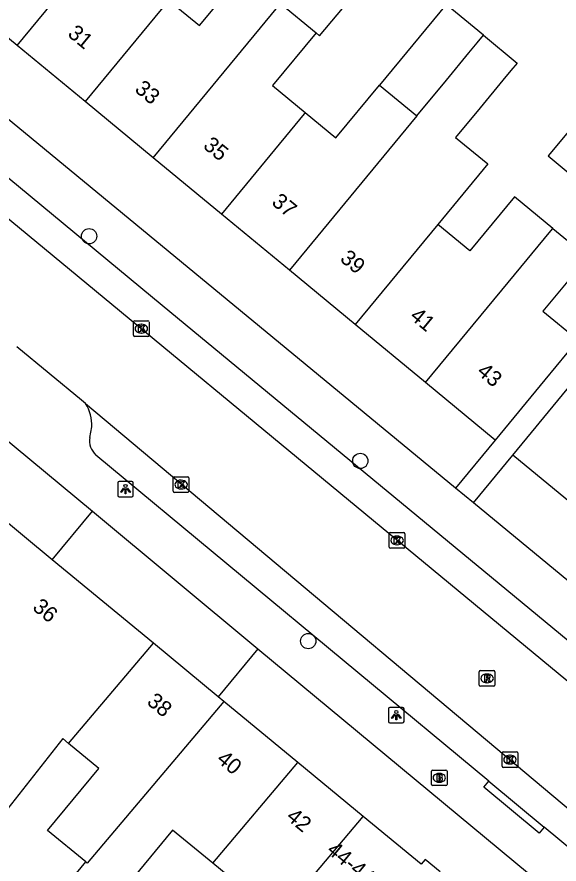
# Model space of a CAD drawing. Extents: x 158352 to 159489, y 383828 to 384597.
# Drawn here: x 159232 to 159266.8, y 384255 to 384309.3 of the extents above; entities that cross this region are included whole.
import ezdxf

# ---------------------------------------------------------------- set-up
doc = ezdxf.new("R2010")
doc.units = 0
for name, color, linetype in [('IMGEO_Boom', 7, 'Continuous'), ('IMGEO_Brandkraan', 7, 'Continuous'), ('IMGEO_Kolk', 7, 'Continuous'), ('IMGEO_Lichtpunt', 7, 'Continuous'), ('IMGEO_Pand', 7, 'Continuous'), ('IMGEO_Pand_nummerreeks', 7, 'Continuous'), ('IMGEO_Rijbaan_lokaal_open', 7, 'Continuous'), ('IMGEO_Rioolput', 7, 'Continuous'), ('IMGEO_Voetpad_open', 7, 'Continuous')]:
    doc.layers.add(name, color=color, linetype=linetype)

msp = doc.modelspace()

# ---------------------------------------------------------------- linework, layer by layer
at = {"layer": 'IMGEO_Boom'}
for centre in [(159236.668, 384295.25), (159254.059, 384280.84), (159250.722, 384269.286)]:
    msp.add_circle(centre, 0.489, dxfattribs=at)
at = {"layer": 'IMGEO_Brandkraan'}
for p, q in [((159258.621, 384260.095), (159258.621, 384260.947)), ((159258.696, 384261.021), (159259.548, 384261.021)), ((159259.109, 384260.801), (159259.134, 384260.801)), ((159259.622, 384260.947), (159259.622, 384260.095)), ((159259.132, 384260.241), (159259.107, 384260.241)), ((159259.548, 384260.021), (159258.696, 384260.021))]:
    msp.add_line(p, q, dxfattribs=at)
for points in [[(159258.621, 384260.095), (159258.621, 384260.947)], [(159258.696, 384261.021), (159259.548, 384261.021)], [(159259.622, 384260.947), (159259.622, 384260.095)], [(159258.969, 384260.721), (159258.969, 384260.321), (159259.182, 384260.321)], [(159259.2, 384260.721), (159258.969, 384260.721)], [(159259.148, 384260.64), (159259.094, 384260.64), (159259.094, 384260.564)], [(159259.094, 384260.564), (159259.147, 384260.564)], [(159259.156, 384260.488), (159259.094, 384260.488), (159259.094, 384260.407)], [(159259.094, 384260.407), (159259.156, 384260.407)], [(159259.548, 384260.021), (159258.696, 384260.021)]]:
    msp.add_lwpolyline(points, dxfattribs=at)
for centre, radius, start, end in [((159258.698, 384260.945), 0.0765, 91.552, 178.448), ((159258.698, 384260.945), 0.0765, 91.552, 178.448), ((159259.546, 384260.945), 0.0765, 1.552, 88.448), ((159259.546, 384260.945), 0.0765, 1.552, 88.448), ((159259.149, 384260.602), 0.0379, 267.8285, 90.9355), ((159259.157, 384260.447), 0.0404, 269.8759, 90.5077), ((159259.188, 384260.572), 0.251, 268.6676, 293.5347), ((159259.204, 384260.576), 0.145, 59.4692, 91.5367), ((159259.229, 384260.623), 0.0922, 285.5137, 58.1501), ((159259.234, 384260.431), 0.105, 301.3115, 78.989), ((159258.698, 384260.097), 0.0765, 181.552, 268.448), ((159258.698, 384260.097), 0.0765, 181.552, 268.448), ((159259.546, 384260.097), 0.0765, 271.552, 358.448), ((159259.546, 384260.097), 0.0765, 271.552, 358.448)]:
    msp.add_arc(centre, radius, start, end, dxfattribs=at)
for centre, major_axis, ratio, start_param, end_param in [((159259.108, 384260.521), (-0.387, 0.002), 0.722429, 4.712389, 7.853982), ((159259.133, 384260.521), (-0.39, 0.002), 0.717154, 1.570796, 4.712389)]:
    msp.add_ellipse(centre, major_axis=major_axis, ratio=ratio, start_param=start_param, end_param=end_param, dxfattribs=at)
at = {"layer": 'IMGEO_Kolk'}
for p, q in [((159239.518, 384288.898), (159239.518, 384289.75)), ((159239.593, 384289.824), (159240.445, 384289.824)), ((159240.006, 384289.604), (159240.031, 384289.604)), ((159240.519, 384289.75), (159240.519, 384288.898)), ((159240.029, 384289.044), (159240.004, 384289.044)), ((159240.445, 384288.824), (159239.593, 384288.824)), ((159242.143, 384279.827), (159242.995, 384279.827)), ((159242.068, 384278.901), (159242.068, 384279.753)), ((159242.556, 384279.607), (159242.581, 384279.607)), ((159243.069, 384279.753), (159243.069, 384278.901)), ((159242.995, 384278.827), (159242.143, 384278.827)), ((159242.579, 384279.047), (159242.554, 384279.047)), ((159255.917, 384275.317), (159255.917, 384276.169)), ((159255.992, 384276.243), (159256.844, 384276.243)), ((159256.405, 384276.023), (159256.43, 384276.023)), ((159256.918, 384276.169), (159256.918, 384275.317)), ((159256.428, 384275.463), (159256.403, 384275.463)), ((159256.844, 384275.243), (159255.992, 384275.243)), ((159263.152, 384261.263), (159263.152, 384262.115)), ((159263.227, 384262.189), (159264.079, 384262.189)), ((159263.64, 384261.969), (159263.665, 384261.969)), ((159264.153, 384262.115), (159264.153, 384261.263)), ((159263.663, 384261.409), (159263.638, 384261.409)), ((159264.079, 384261.189), (159263.227, 384261.189))]:
    msp.add_line(p, q, dxfattribs=at)
for points in [[(159239.518, 384288.898), (159239.518, 384289.75)], [(159239.593, 384289.824), (159240.445, 384289.824)], [(159240.519, 384289.75), (159240.519, 384288.898)], [(159239.839, 384289.524), (159239.962, 384289.524), (159239.962, 384289.373), (159240.092, 384289.524), (159240.256, 384289.524), (159240.11, 384289.373), (159240.263, 384289.124), (159240.111, 384289.124), (159240.026, 384289.288), (159239.962, 384289.221), (159239.962, 384289.124), (159239.839, 384289.124), (159239.839, 384289.524)], [(159240.445, 384288.824), (159239.593, 384288.824)], [(159242.143, 384279.827), (159242.995, 384279.827)], [(159242.068, 384278.901), (159242.068, 384279.753)], [(159242.389, 384279.527), (159242.512, 384279.527), (159242.512, 384279.376), (159242.642, 384279.527), (159242.806, 384279.527), (159242.66, 384279.376), (159242.813, 384279.127), (159242.661, 384279.127), (159242.576, 384279.291), (159242.512, 384279.224), (159242.512, 384279.127), (159242.389, 384279.127), (159242.389, 384279.527)], [(159243.069, 384279.753), (159243.069, 384278.901)], [(159242.995, 384278.827), (159242.143, 384278.827)], [(159255.917, 384275.317), (159255.917, 384276.169)], [(159255.992, 384276.243), (159256.844, 384276.243)], [(159256.918, 384276.169), (159256.918, 384275.317)], [(159256.238, 384275.943), (159256.361, 384275.943), (159256.361, 384275.792), (159256.491, 384275.943), (159256.655, 384275.943), (159256.509, 384275.792), (159256.662, 384275.543), (159256.51, 384275.543), (159256.425, 384275.707), (159256.361, 384275.64), (159256.361, 384275.543), (159256.238, 384275.543), (159256.238, 384275.943)], [(159256.844, 384275.243), (159255.992, 384275.243)], [(159263.152, 384261.263), (159263.152, 384262.115)], [(159263.227, 384262.189), (159264.079, 384262.189)], [(159263.473, 384261.889), (159263.596, 384261.889), (159263.596, 384261.738), (159263.726, 384261.889), (159263.89, 384261.889), (159263.744, 384261.738), (159263.897, 384261.489), (159263.745, 384261.489), (159263.66, 384261.653), (159263.596, 384261.586), (159263.596, 384261.489), (159263.473, 384261.489), (159263.473, 384261.889)], [(159264.153, 384262.115), (159264.153, 384261.263)], [(159264.079, 384261.189), (159263.227, 384261.189)]]:
    msp.add_lwpolyline(points, dxfattribs=at)
for centre, start, end in [((159239.595, 384289.748), 91.552, 178.448), ((159239.595, 384289.748), 91.552, 178.448), ((159240.443, 384289.748), 1.552, 88.448), ((159240.443, 384289.748), 1.552, 88.448), ((159239.595, 384288.9), 181.552, 268.448), ((159239.595, 384288.9), 181.552, 268.448), ((159240.443, 384288.9), 271.552, 358.448), ((159240.443, 384288.9), 271.552, 358.448), ((159242.145, 384279.751), 91.552, 178.448), ((159242.145, 384279.751), 91.552, 178.448), ((159242.993, 384279.751), 1.552, 88.448), ((159242.993, 384279.751), 1.552, 88.448), ((159242.145, 384278.903), 181.552, 268.448), ((159242.145, 384278.903), 181.552, 268.448), ((159242.993, 384278.903), 271.552, 358.448), ((159242.993, 384278.903), 271.552, 358.448), ((159255.994, 384276.167), 91.552, 178.448), ((159255.994, 384276.167), 91.552, 178.448), ((159256.842, 384276.167), 1.552, 88.448), ((159256.842, 384276.167), 1.552, 88.448), ((159255.994, 384275.319), 181.552, 268.448), ((159255.994, 384275.319), 181.552, 268.448), ((159256.842, 384275.319), 271.552, 358.448), ((159256.842, 384275.319), 271.552, 358.448), ((159263.229, 384262.113), 91.552, 178.448), ((159263.229, 384262.113), 91.552, 178.448), ((159264.077, 384262.113), 1.552, 88.448), ((159264.077, 384262.113), 1.552, 88.448), ((159263.229, 384261.265), 181.552, 268.448), ((159263.229, 384261.265), 181.552, 268.448), ((159264.077, 384261.265), 271.552, 358.448), ((159264.077, 384261.265), 271.552, 358.448)]:
    msp.add_arc(centre, 0.0765, start, end, dxfattribs=at)
for centre, major_axis, ratio, start_param, end_param in [((159240.005, 384289.324), (-0.387, 0.002), 0.722429, 4.712389, 7.853982), ((159240.03, 384289.324), (-0.39, 0.002), 0.717154, 1.570796, 4.712389), ((159242.555, 384279.327), (-0.387, 0.002), 0.722429, 4.712389, 7.853982), ((159242.58, 384279.327), (-0.39, 0.002), 0.717154, 1.570796, 4.712389), ((159256.404, 384275.743), (-0.387, 0.002), 0.722429, 4.712389, 7.853982), ((159256.429, 384275.743), (-0.39, 0.002), 0.717154, 1.570796, 4.712389), ((159263.639, 384261.689), (-0.387, 0.002), 0.722429, 4.712389, 7.853982), ((159263.664, 384261.689), (-0.39, 0.002), 0.717154, 1.570796, 4.712389)]:
    msp.add_ellipse(centre, major_axis=major_axis, ratio=ratio, start_param=start_param, end_param=end_param, dxfattribs=at)
at = {"layer": 'IMGEO_Lichtpunt'}
for p, q in [((159238.508, 384279.437), (159238.508, 384278.63)), ((159238.508, 384279.437), (159238.508, 384278.63)), ((159239.41, 384279.532), (159238.602, 384279.532)), ((159239.41, 384279.532), (159238.602, 384279.532)), ((159239.504, 384278.63), (159239.504, 384279.437)), ((159239.504, 384278.63), (159239.504, 384279.437)), ((159238.602, 384278.536), (159239.41, 384278.536)), ((159238.602, 384278.536), (159239.41, 384278.536)), ((159255.868, 384264.942), (159255.868, 384264.135)), ((159255.868, 384264.942), (159255.868, 384264.135)), ((159256.77, 384265.037), (159255.962, 384265.037)), ((159256.77, 384265.037), (159255.962, 384265.037)), ((159256.864, 384264.135), (159256.864, 384264.942)), ((159256.864, 384264.135), (159256.864, 384264.942)), ((159255.962, 384264.041), (159256.77, 384264.041)), ((159255.962, 384264.041), (159256.77, 384264.041))]:
    msp.add_line(p, q, dxfattribs=at)
for points in [[(159238.882, 384279.101), (159238.921, 384279.073), (159238.733, 384278.811), (159238.695, 384278.838), (159238.882, 384279.101)], [(159238.984, 384279.053), (159239.031, 384279.053), (159239.031, 384278.731), (159238.984, 384278.731), (159238.984, 384279.053)], [(159239.094, 384279.073), (159239.132, 384279.1), (159239.319, 384278.838), (159239.28, 384278.81), (159239.094, 384279.073)], [(159256.242, 384264.606), (159256.281, 384264.578), (159256.093, 384264.316), (159256.055, 384264.343), (159256.242, 384264.606)], [(159256.454, 384264.578), (159256.492, 384264.605), (159256.679, 384264.343), (159256.64, 384264.315), (159256.454, 384264.578)], [(159256.344, 384264.558), (159256.391, 384264.558), (159256.391, 384264.236), (159256.344, 384264.236), (159256.344, 384264.558)]]:
    msp.add_lwpolyline(points, dxfattribs=at)
for centre in [(159239.007, 384279.235), (159256.367, 384264.74)]:
    msp.add_circle(centre, 0.0994, dxfattribs=at)
for centre, start, end in [((159238.602, 384279.437), 90, 180), ((159238.602, 384279.437), 90, 180), ((159239.41, 384279.437), 0, 90), ((159239.41, 384279.437), 0, 90), ((159238.602, 384278.63), 180, 270), ((159238.602, 384278.63), 180, 270), ((159239.41, 384278.63), 270, 0), ((159239.41, 384278.63), 270, 360), ((159255.962, 384264.942), 90, 180), ((159255.962, 384264.942), 90, 180), ((159256.77, 384264.942), 0, 90), ((159256.77, 384264.942), 0, 90), ((159255.962, 384264.135), 180, 270), ((159255.962, 384264.135), 180, 270), ((159256.77, 384264.135), 270, 0), ((159256.77, 384264.135), 270, 360)]:
    msp.add_arc(centre, 0.0946, start, end, dxfattribs=at)
at = {"layer": 'IMGEO_Pand'}
for points in [[(159232.057, 384307.489), (159240.223, 384317.376)], [(159251.224, 384308.288), (159251.449, 384308.102), (159253.356, 384310.411), (159253.131, 384310.597), (159255.485, 384313.449), (159253.213, 384315.326)], [(159241.784, 384310.377), (159243.746, 384308.756), (159246.549, 384312.15), (159248.951, 384310.166)], [(159232.057, 384307.489), (159227.6, 384311.171)], [(159241.784, 384310.377), (159241.702, 384310.278), (159236.421, 384303.885)], [(159240.786, 384300.28), (159248.778, 384309.957), (159248.951, 384310.166)], [(159248.951, 384310.166), (159251.224, 384308.288)], [(159261.958, 384308.136), (159259.562, 384310.115), (159255.289, 384304.943)], [(159251.224, 384308.288), (159248.438, 384304.914), (159250.529, 384303.187)], [(159257.686, 384302.963), (159259.587, 384305.265), (159261.027, 384307.009), (159261.561, 384307.656), (159261.958, 384308.136)], [(159261.958, 384308.136), (159264.114, 384306.355), (159263.717, 384305.875), (159263.201, 384305.25), (159261.742, 384303.485), (159260.17, 384301.581), (159262.226, 384299.882), (159259.027, 384296.009)], [(159236.421, 384303.885), (159232.057, 384307.489)], [(159250.529, 384303.187), (159252.496, 384301.562), (159255.289, 384304.943)], [(159255.289, 384304.943), (159257.686, 384302.963)], [(159240.786, 384300.28), (159236.421, 384303.885)], [(159250.529, 384303.187), (159250.459, 384303.102), (159245.15, 384296.675)], [(159257.686, 384302.963), (159249.514, 384293.07)], [(159270.717, 384300.962), (159268.257, 384302.995), (159266.109, 384300.396), (159268.57, 384298.363)], [(159245.15, 384296.675), (159240.786, 384300.28)], [(159266.41, 384295.748), (159263.949, 384297.781), (159261.083, 384294.311), (159259.027, 384296.009)], [(159249.514, 384293.07), (159245.15, 384296.675)], [(159259.027, 384296.009), (159253.726, 384289.592)], [(159258.243, 384285.861), (159263.544, 384292.278), (159266.278, 384295.588), (159266.41, 384295.748)], [(159266.41, 384295.748), (159268.637, 384293.909), (159265.771, 384290.439), (159268.001, 384288.597)], [(159253.726, 384289.592), (159249.514, 384293.07)], [(159258.243, 384285.861), (159253.726, 384289.592)], [(159268.001, 384288.597), (159265.885, 384286.035), (159262.7, 384282.179)], [(159263.849, 384281.22), (159267.034, 384285.075), (159269.168, 384287.659)], [(159262.7, 384282.179), (159258.243, 384285.861)], [(159268.332, 384277.517), (159263.849, 384281.22)], [(159234.31, 384274.507), (159230.61, 384277.564)], [(159240.801, 384269.146), (159234.31, 384274.507)], [(159235.354, 384262.719), (159240.801, 384269.146)], [(159244.951, 384265.718), (159240.801, 384269.146)], [(159235.354, 384262.719), (159234.976, 384263.032), (159230.999, 384257.962), (159230.217, 384258.608), (159229.596, 384259.121), (159227.337, 384260.987), (159226.101, 384262.008), (159226.903, 384262.98), (159224.36, 384265.081), (159225.172, 384266.706)], [(159245.313, 384265.419), (159244.951, 384265.718)], [(159245.313, 384265.419), (159236.549, 384255.051), (159236.456, 384255.128)], [(159250.056, 384261.501), (159245.313, 384265.419)], [(159236.456, 384255.128), (159234.01, 384257.149), (159237.29, 384261.12), (159235.354, 384262.719)], [(159244.596, 384255.042), (159250.056, 384261.501)], [(159254.252, 384258.035), (159250.056, 384261.501)], [(159244.582, 384246.595), (159247.46, 384250), (159254.252, 384258.035)], [(159259.175, 384254.496), (159258.211, 384255.293), (159257.952, 384254.979), (159254.252, 384258.035)], [(159244.596, 384255.042), (159242.027, 384257.164), (159234.851, 384248.477), (159232.54, 384250.379), (159236.456, 384255.128)], [(159244.582, 384246.595), (159242.489, 384248.455), (159246.569, 384253.413), (159244.596, 384255.042)]]:
    msp.add_lwpolyline(points, dxfattribs=at)
at = {"layer": 'IMGEO_Rijbaan_lokaal_open'}
for points in [[(159301.9, 384238.141), (159225.161, 384301.587)], [(159236.448, 384284.522), (159236.181, 384284.746), (159232.03, 384288.166)], [(159236.448, 384284.522), (159273.782, 384253.186), (159296.711, 384234.727)]]:
    msp.add_lwpolyline(points, dxfattribs=at)
at = {"layer": 'IMGEO_Rioolput'}
for p, q in [((159261.687, 384266.468), (159261.687, 384267.32)), ((159261.762, 384267.394), (159262.614, 384267.394)), ((159262.688, 384267.32), (159262.688, 384266.468)), ((159262.175, 384267.174), (159262.2, 384267.174)), ((159262.614, 384266.394), (159261.762, 384266.394)), ((159262.198, 384266.614), (159262.173, 384266.614))]:
    msp.add_line(p, q, dxfattribs=at)
for points in [[(159261.687, 384266.468), (159261.687, 384267.32)], [(159261.762, 384267.394), (159262.614, 384267.394)], [(159262.688, 384267.32), (159262.688, 384266.468)], [(159262.276, 384267.092), (159262.024, 384267.094), (159262.024, 384266.694)], [(159262.024, 384266.694), (159262.148, 384266.694), (159262.148, 384266.856), (159262.159, 384266.856)], [(159262.202, 384267.013), (159262.148, 384267.013), (159262.148, 384266.932)], [(159262.148, 384266.932), (159262.2, 384266.932)], [(159262.206, 384266.827), (159262.277, 384266.694), (159262.417, 384266.694), (159262.352, 384266.82)], [(159262.614, 384266.394), (159261.762, 384266.394)]]:
    msp.add_lwpolyline(points, dxfattribs=at)
for centre, radius, start, end in [((159261.764, 384267.318), 0.0765, 91.552, 178.448), ((159261.764, 384267.318), 0.0765, 91.552, 178.448), ((159262.612, 384267.318), 0.0765, 1.552, 88.448), ((159262.612, 384267.318), 0.0765, 1.552, 88.448), ((159262.158, 384266.803), 0.0533, 26.0293, 88.6989), ((159262.184, 384267.121), 0.19, 274.7715, 282.9687), ((159262.208, 384266.917), 0.0964, 77.0061, 93.1865), ((159262.222, 384266.974), 0.0378, 276.6634, 79.6772), ((159262.275, 384266.982), 0.109, 350.3612, 89.416), ((159262.273, 384266.982), 0.112, 277.5842, 350.9817), ((159262.257, 384266.767), 0.108, 29.5134, 73.7905), ((159261.764, 384266.47), 0.0765, 181.552, 268.448), ((159261.764, 384266.47), 0.0765, 181.552, 268.448), ((159262.612, 384266.47), 0.0765, 271.552, 358.448), ((159262.612, 384266.47), 0.0765, 271.552, 358.448)]:
    msp.add_arc(centre, radius, start, end, dxfattribs=at)
for centre, major_axis, ratio, start_param, end_param in [((159262.174, 384266.894), (-0.387, 0.002), 0.722429, 4.712389, 7.853982), ((159262.199, 384266.894), (-0.39, 0.002), 0.717154, 1.570796, 4.712389)]:
    msp.add_ellipse(centre, major_axis=major_axis, ratio=ratio, start_param=start_param, end_param=end_param, dxfattribs=at)
at = {"layer": 'IMGEO_Voetpad_open'}
for points in [[(159260.158, 384279.096), (159225.015, 384308.077)], [(159229.38, 384300.734), (159241.358, 384290.832), (159287.517, 384252.693), (159290.776, 384250), (159293.064, 384248.09), (159293.416, 384247.796), (159300.775, 384241.686)], [(159227.836, 384285.119), (159236.878, 384277.615)], [(159236.717, 384282.352), (159236.838, 384283.026)], [(159262.7, 384282.179), (159260.158, 384279.096)], [(159262.3, 384260.302), (159237.109, 384281.221)], [(159261.313, 384278.144), (159263.849, 384281.22)], [(159261.313, 384278.144), (159260.158, 384279.096)], [(159287.849, 384256.261), (159261.313, 384278.144)], [(159234.31, 384274.507), (159236.878, 384277.615)], [(159236.878, 384277.615), (159247.498, 384268.802)], [(159247.498, 384268.802), (159244.951, 384265.718)], [(159247.498, 384268.802), (159265.789, 384253.623)], [(159265.843, 384257.361), (159265.525, 384256.976), (159261.983, 384259.918), (159262.3, 384260.302)], [(159262.3, 384260.302), (159265.843, 384257.361)], [(159268.987, 384254.75), (159265.843, 384257.361)]]:
    msp.add_lwpolyline(points, dxfattribs=at)
for centre, radius, start, end in [((159234.2, 384283.137), 2.64, 357.5872, 31.6358), ((159237.889, 384282.125), 1.194, 169.037, 229.1952)]:
    msp.add_arc(centre, radius, start, end, dxfattribs=at)

# ---------------------------------------------------------------- texts
at = {"layer": 'IMGEO_Pand_nummerreeks'}
for s, rotation, p in [('31', 320.4439, (159235.236, 384308.132)), ('33', 320.4439, (159239.537, 384304.58)), ('35', 320.4439, (159243.924, 384300.956)), ('37', 320.4439, (159248.312, 384297.332)), ('39', 320.443, (159252.699, 384293.708)), ('41', 320.443, (159257.174, 384290.012)), ('43', 320.443, (159261.474, 384286.46)), ('36', 320.443, (159232.98, 384271.352)), ('38', 320.4427, (159240.312, 384265.295)), ('40', 320.4427, (159244.783, 384261.602)), ('42', 320.4427, (159249.248, 384257.914)), ('44-44A', 320.4451, (159251.851, 384255.764))]:
    msp.add_text(s, height=1, rotation=rotation, dxfattribs=at).set_placement(p)

doc.saveas('drawing.dxf')
